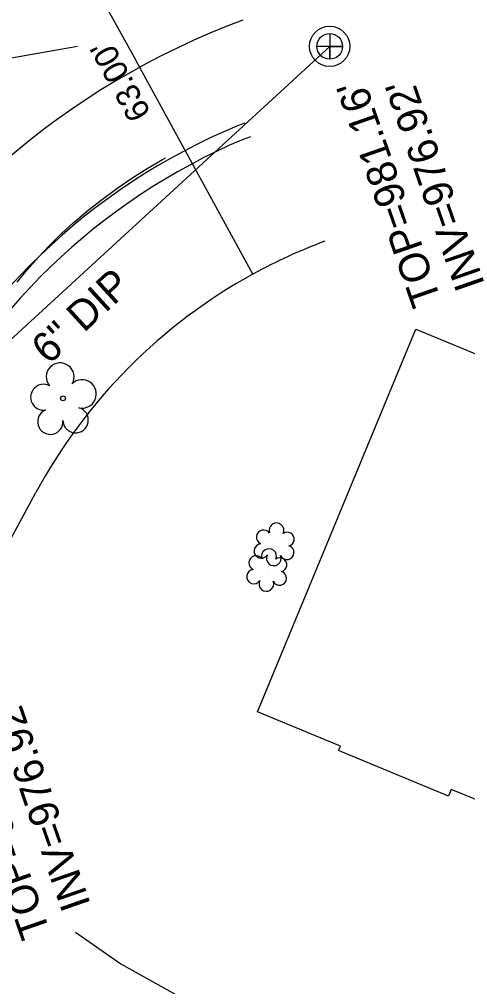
# Model space of a CAD drawing. Extents: x 1614427 to 1617186, y 896524 to 905462.
# Drawn here: x 1616597 to 1616656.9, y 903635.2 to 903764.4 of the extents above; entities that cross this region are included whole.
import ezdxf

# ---------------------------------------------------------------- set-up
doc = ezdxf.new("R2010")
doc.units = 0
for name, color, linetype in [('Exist Building', 7, 'Continuous'), ('Exist Horizontal Alignment', 7, 'Continuous'), ('Exist Right of Way Line', 7, 'Continuous'), ('Exist Right of Way Width CELL', 7, 'Continuous'), ('Exist Roads Curbs', 7, 'Continuous'), ('Exist Roads EOP', 7, 'Continuous'), ('Exist Roads EOP Other', 7, 'Continuous'), ('Exist Utilities Sanitary Sewer Manhole CELL', 7, 'Continuous'), ('Exist Utilities Sanitary Sewer Manhole Text', 7, 'Continuous'), ('Exist Utilities Sanitary Sewer UG Line', 7, 'Continuous'), ('Exist Utilities Sanitary Sewer UG Line Invert Elevation', 7, 'Continuous'), ('Exist Utilities Sanitary Sewer UG Line Text', 7, 'Continuous'), ('Exist Utilities Water UG Line SUE LOS B', 7, 'Continuous'), ('Exist Vegetation Shrub CELL', 7, 'Continuous'), ('Exist Vegetation Tree CELL', 7, 'Continuous'), ('Exist Vegetation Woods Line', 7, 'Continuous')]:
    doc.layers.add(name, color=color, linetype=linetype)

# ---------------------------------------------------------------- blocks, each defined once
blk = doc.blocks.new('EXIST UTILITIES SANITARY SEWER MANHOLE')
at = {"layer": 'Exist Utilities Sanitary Sewer Manhole CELL'}
blk.add_lwpolyline([(0, 0.03425), (0, -0.03425), (0, 0), (0.03425, 0), (-0.03425, 0)], dxfattribs=at)
for radius in [0.05389, 0.03425]:
    blk.add_circle((0, 0), radius, dxfattribs=at)

msp = doc.modelspace()

# ---------------------------------------------------------------- linework, layer by layer
at = {"layer": 'Exist Building'}
msp.add_lwpolyline([(1616659.15, 903659.7), (1616654.75, 903661.52), (1616654.38, 903660.62), (1616639.69, 903666.7), (1616639.94, 903667.3), (1616628.87, 903671.88), (1616650, 903722.97), (1616661.01, 903718.42)], dxfattribs=at)
at = {"layer": 'Exist Horizontal Alignment'}
msp.add_arc((1616663.2, 903666.62), 104.17, 110.4, 151.6333, dxfattribs=at)
msp.add_arc((1616663.2, 903666.62), 104.17, 110.4, 151.6333, dxfattribs=at)
at = {"layer": 'Exist Right of Way Line'}
msp.add_line((1616595.24, 903693.72), (1616599.25, 903701.15), dxfattribs=at)
for radius, start, end in [(135.67, 110.4, 151.6333), (72.67, 110.4, 118.7499), (72.67, 118.7499, 151.6333)]:
    msp.add_arc((1616663.2, 903666.62), radius, start, end, dxfattribs=at)
at = {"layer": 'Exist Right of Way Width CELL'}
for p in [(1616597.94, 903785.57), (1616628.25, 903730.34)]:
    msp.add_line(p, (1616612.63, 903758.81), dxfattribs=at)
at = {"layer": 'Exist Roads Curbs'}
msp.add_line((1616627.91, 903748.68), (1616626.94, 903748.32), dxfattribs=at)
msp.add_ellipse((1616660.11, 903670.42), major_axis=(-66.19, 52.87), ratio=0.997863, start_param=5.788055, end_param=6.521801, dxfattribs=at)
at = {"layer": 'Exist Roads EOP'}
msp.add_line((1616627.15, 903750.5), (1616626.18, 903750.14), dxfattribs=at)
msp.add_ellipse((1616659.48, 903670.88), major_axis=(-66.28, 54.82), ratio=0.997948, start_param=5.800339, end_param=6.538128, dxfattribs=at)
at = {"layer": 'Exist Roads EOP Other'}
msp.add_lwpolyline([(1616596.77, 903729.26), (1616598.15, 903730.95), (1616599.59, 903732.59), (1616601.08, 903734.17), (1616602.64, 903735.7), (1616604.25, 903737.17), (1616604.42, 903737.33), (1616606.26, 903738.87), (1616608.15, 903740.36), (1616610.09, 903741.78), (1616612.08, 903743.14), (1616614.11, 903744.43), (1616616.18, 903745.66), (1616616.58, 903745.88)], dxfattribs=at)
at = {"layer": 'Exist Utilities Sanitary Sewer UG Line'}
msp.add_line((1616565.94, 903694.11), (1616638.51, 903760.75), dxfattribs=at)
at = {"layer": 'Exist Utilities Water UG Line SUE LOS B'}
msp.add_lwpolyline([(1616350.21, 903616.94), (1616374.62, 903624.54), (1616426.35, 903642.07), (1616478.57, 903660.36), (1616520.74, 903675.61), (1616534.8, 903680.84), (1616536.9, 903682.38), (1616549.12, 903691.48), (1616560.45, 903718.95), (1616573.2, 903736.65), (1616589.15, 903758.02), (1616604.81, 903760.79)], dxfattribs=at)
at = {"layer": 'Exist Vegetation Shrub CELL'}
for p, q in [((1616631.17, 903694.07), (1616631.17, 903694.07)), ((1616630.17, 903690.63), (1616630.17, 903690.63))]:
    msp.add_line(p, q, dxfattribs=at)
for centre, radius, start, end in [((1616631.4, 903696.11), 0.99, 334.8391, 200.4717), ((1616629.69, 903695.19), 0.968, 35.8908, 245.4216), ((1616632.84, 903694.94), 0.929, 284.4567, 126.0861), ((1616629.37, 903693.36), 0.955, 95.1099, 327.9534), ((1616630.4, 903692.67), 0.99, 334.8391, 200.4717), ((1616632.8, 903693.14), 0.937, 204.9913, 73.4601), ((1616628.69, 903691.76), 0.968, 35.8908, 245.4216), ((1616631.04, 903692.38), 0.984, 151.2797, 21.387), ((1616631.84, 903691.5), 0.929, 284.4567, 126.0861), ((1616628.37, 903689.93), 0.955, 95.1099, 327.9534), ((1616631.81, 903689.71), 0.937, 204.9913, 73.4601), ((1616630.04, 903688.95), 0.984, 151.2797, 21.387)]:
    msp.add_arc(centre, radius, start, end, dxfattribs=at)
at = {"layer": 'Exist Vegetation Tree CELL'}
msp.add_line((1616602.88, 903713.74), (1616602.88, 903713.74), dxfattribs=at)
msp.add_circle((1616602.88, 903713.74), 0.326, dxfattribs=at)
for centre, radius, start, end in [((1616602.5, 903716.61), 1.86, 330.1651, 219.7134), ((1616600.28, 903713.89), 1.73, 62.6636, 279.3457), ((1616605.43, 903714.33), 1.9, 257.1011, 134.1999), ((1616601.18, 903710.62), 1.69, 111.5671, 6.231), ((1616604.56, 903710.84), 1.7, 181.2822, 74.56)]:
    msp.add_arc(centre, radius, start, end, dxfattribs=at)
at = {"layer": 'Exist Vegetation Woods Line'}
msp.add_lwpolyline([(1616604.55, 903642.44), (1616610.6, 903638.23), (1616621.71, 903632.02), (1616666.5, 903624.38)], dxfattribs=at)

# ---------------------------------------------------------------- block references
at = {"layer": 'Exist Utilities Sanitary Sewer Manhole CELL', "xscale": 50, "yscale": 50}
msp.add_blockref('EXIST UTILITIES SANITARY SEWER MANHOLE', (1616638.51, 903760.75), dxfattribs=at)

# ---------------------------------------------------------------- texts
at = {"layer": 'Exist Right of Way Width CELL'}
msp.add_text("63.00'", height=3.2, rotation=118.7499, dxfattribs=at).set_placement((1616614.71, 903751.85))
at = {"layer": 'Exist Utilities Sanitary Sewer Manhole Text'}
for s, p in [("TOP=981.16'", (1616653.45, 903726.84)), ("TOP=986.80'", (1616601.21, 903642.43))]:
    msp.add_text(s, height=4, rotation=109.1768, dxfattribs=at).set_placement(p)
at = {"layer": 'Exist Utilities Sanitary Sewer UG Line Invert Elevation'}
for p in [(1616659.27, 903728.97), (1616606.61, 903646.15)]:
    msp.add_text("INV=976.92'", height=4, rotation=109.1768, dxfattribs=at).set_placement(p)
at = {"layer": 'Exist Utilities Sanitary Sewer UG Line Text'}
msp.add_text('6" DIP', height=4, rotation=42.5604, dxfattribs=at).set_placement((1616600.97, 903718.13))

doc.saveas('drawing.dxf')
